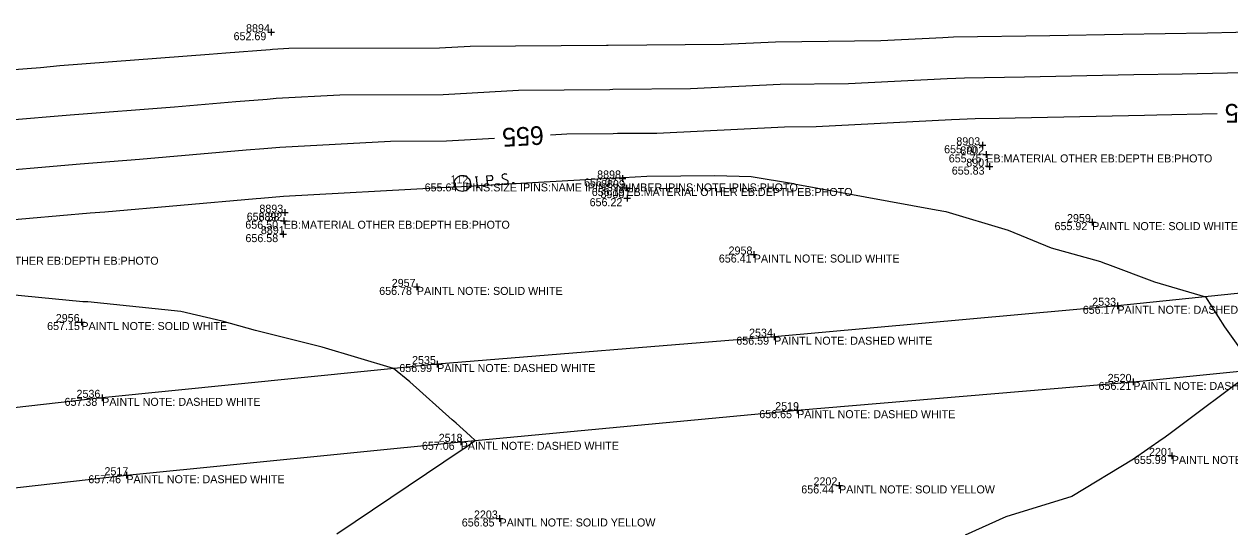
# Model space of a CAD drawing. Extents: x 2129350 to 2137777, y 657588 to 659885.
# Drawn here: x 2137245.4 to 2137426.1, y 659702.9 to 659778.3 of the extents above; entities that cross this region are included whole.
import ezdxf

# ---------------------------------------------------------------- set-up
doc = ezdxf.new("R2010")
doc.units = 0
for name, color, linetype in [('DT_X_Contour_Major', 7, 'Continuous'), ('DT_X_Contour_Minor', 7, 'Continuous'), ('PV_X_COP', 7, 'Continuous'), ('SV_P_Mon_Cells_Set', 7, 'Continuous'), ('SV_X_Shot_Marker', 7, 'Continuous'), ('SV_X_Text_Comment', 7, 'Continuous'), ('SV_X_Text_Elevation', 7, 'Continuous'), ('SV_X_Text_Name', 7, 'Continuous')]:
    doc.layers.add(name, color=color, linetype=linetype)

msp = doc.modelspace()

# ---------------------------------------------------------------- linework, layer by layer
at = {"layer": 'DT_X_Contour_Major'}
for points in [[(2137324.24, 659761.73), (2137326.69, 659761.87), (2137333.64, 659761.92), (2137334.32, 659761.96), (2137340.21, 659762), (2137359.35, 659762.94), (2137364.09, 659762.99), (2137384.38, 659764.01), (2137387.92, 659764.18), (2137391.49, 659764.23), (2137413.31, 659764.69), (2137415.16, 659764.72), (2137424.17, 659764.91)], [(2137216.09, 659754.8), (2137224.15, 659755.07), (2137225.87, 659755.2), (2137228.86, 659755.29), (2137237.58, 659755.96), (2137253.75, 659757.38), (2137262.66, 659758.06), (2137278.63, 659759.46), (2137281.29, 659759.66), (2137283.68, 659759.87), (2137300.27, 659760.8), (2137308.67, 659760.82), (2137315.85, 659761.24)]]:
    msp.add_lwpolyline(points, dxfattribs=at)
at = {"layer": 'DT_X_Contour_Minor'}
for points in [[(2137225.85, 659770.17), (2137247.83, 659771.85), (2137250.71, 659772.11), (2137273.09, 659773.81), (2137275.57, 659774.03), (2137282.24, 659774.54), (2137282.59, 659774.57), (2137285.04, 659774.71), (2137307.63, 659774.77), (2137312.21, 659775.04), (2137332.66, 659775.19), (2137332.89, 659775.2), (2137350.26, 659775.33), (2137357.97, 659775.7), (2137373.78, 659775.87), (2137383.05, 659776.34), (2137384.66, 659776.42), (2137399.12, 659776.62), (2137410.07, 659776.85), (2137422.76, 659777.03), (2137435.47, 659777.31)], [(2137242.7, 659763.91), (2137252.23, 659764.74), (2137267.88, 659765.94), (2137277.1, 659766.75), (2137281.77, 659767.1), (2137283.13, 659767.22), (2137292.66, 659767.75), (2137308.15, 659767.8), (2137319.45, 659768.45), (2137333.15, 659768.55), (2137333.6, 659768.58), (2137345.23, 659768.67), (2137358.66, 659769.32), (2137368.93, 659769.43), (2137383.71, 659770.17), (2137386.29, 659770.3), (2137395.31, 659770.43), (2137411.69, 659770.77), (2137418.96, 659770.88), (2137437.09, 659771.27)], [(2137232.45, 659748.01), (2137255.26, 659750.01), (2137257.45, 659750.18), (2137280.15, 659752.17), (2137280.82, 659752.22), (2137284.22, 659752.52), (2137307.88, 659753.84), (2137309.18, 659753.85), (2137333.93, 659755.29), (2137334.13, 659755.29), (2137335.03, 659755.34), (2137335.18, 659755.34), (2137338.68, 659755.51), (2137348.87, 659755.64), (2137354.32, 659755.49), (2137360.69, 659754.41), (2137360.76, 659754.4), (2137382.08, 659750.48), (2137383.53, 659750.21), (2137392.85, 659747.42), (2137399.33, 659744.78), (2137406.71, 659742.7), (2137407.3, 659742.49), (2137407.76, 659742.34), (2137414.8, 659739.67), (2137422.42, 659737.44), (2137425.3, 659732.93), (2137429.86, 659726.48), (2137416.92, 659716.76), (2137416.04, 659716.12), (2137415.94, 659716.06), (2137411.65, 659713.05), (2137402.38, 659707.47), (2137392.49, 659704.42), (2137386.42, 659701.69)], [(2137292.24, 659701.87), (2137311.03, 659714.51), (2137311.28, 659714.69), (2137311.36, 659714.74), (2137312.97, 659715.87), (2137312.22, 659716.56), (2137310.11, 659718.46), (2137309.76, 659718.77), (2137309.52, 659718.99), (2137303.16, 659724.65), (2137300.72, 659726.68), (2137290.03, 659729.86), (2137280.02, 659732.39), (2137275.02, 659733.77), (2137268.85, 659735.21), (2137254.89, 659736.66), (2137254.15, 659736.69), (2137240.82, 659737.99)]]:
    msp.add_lwpolyline(points, dxfattribs=at)
at = {"layer": 'PV_X_COP'}
for points in [[(2137712.68, 659760.75), (2137665.43, 659757.61), (2137611.44, 659753.74), (2137559.7, 659749.31), (2137509.77, 659745.39), (2137459.75, 659741.28), (2137409.23, 659736.08), (2137357.78, 659731.44), (2137307.27, 659727.34), (2137257.06, 659722.27), (2137206.89, 659716.59)], [(2137209.87, 659704.9), (2137260.68, 659710.66), (2137310.79, 659715.67), (2137361.23, 659720.42), (2137411.62, 659724.66), (2137462.63, 659729.76), (2137513.14, 659734.36), (2137563.54, 659738.21), (2137614.64, 659742.22), (2137665.11, 659746.05), (2137716.21, 659749.54)]]:
    msp.add_lwpolyline(points, dxfattribs=at)
at = {"layer": 'SV_P_Mon_Cells_Set'}
for points in [[(2137312.98, 659755.44), (2137313.33, 659755.47)], [(2137313.31, 659753.86), (2137313.15, 659755.45)], [(2137314.24, 659754.17), (2137314.29, 659754.17), (2137314.33, 659754.15), (2137314.37, 659754.1), (2137314.37, 659754.04), (2137314.35, 659753.99), (2137314.32, 659753.96), (2137314.26, 659753.95), (2137314.23, 659753.97), (2137314.19, 659754.02), (2137314.18, 659754.08), (2137314.21, 659754.14), (2137314.24, 659754.17)], [(2137314.86, 659754.01), (2137314.71, 659755.6), (2137315.24, 659755.65), (2137315.29, 659755.65), (2137315.37, 659755.63), (2137315.41, 659755.61), (2137315.44, 659755.59), (2137315.49, 659755.53), (2137315.53, 659755.47), (2137315.56, 659755.37), (2137315.58, 659755.22), (2137315.57, 659755.17), (2137315.56, 659755.09), (2137315.52, 659755), (2137315.48, 659754.96), (2137315.45, 659754.93), (2137315.4, 659754.9), (2137315.31, 659754.88), (2137314.79, 659754.83)], [(2137316.48, 659754.38), (2137316.53, 659754.39), (2137316.57, 659754.37), (2137316.61, 659754.32), (2137316.61, 659754.26), (2137316.58, 659754.2), (2137316.55, 659754.17), (2137316.5, 659754.17), (2137316.46, 659754.19), (2137316.43, 659754.24), (2137316.42, 659754.3), (2137316.45, 659754.35), (2137316.48, 659754.38)], [(2137317.72, 659755.78), (2137317.69, 659755.8), (2137317.66, 659755.82), (2137317.55, 659755.85), (2137317.43, 659755.87), (2137317.34, 659755.86), (2137317.31, 659755.85), (2137317.17, 659755.8), (2137317.06, 659755.72), (2137316.99, 659755.61), (2137316.98, 659755.51), (2137316.99, 659755.43), (2137317.02, 659755.33), (2137317.11, 659755.25), (2137317.75, 659754.94), (2137317.81, 659754.89), (2137317.84, 659754.84), (2137317.87, 659754.77), (2137317.88, 659754.69), (2137317.87, 659754.62), (2137317.87, 659754.57), (2137317.85, 659754.5), (2137317.83, 659754.45), (2137317.82, 659754.41), (2137317.79, 659754.37), (2137317.76, 659754.34), (2137317.71, 659754.31), (2137317.68, 659754.3), (2137317.58, 659754.27), (2137317.43, 659754.26), (2137317.33, 659754.27), (2137317.18, 659754.35), (2137317.08, 659754.41)], [(2137318.65, 659754.59), (2137318.71, 659754.6), (2137318.74, 659754.57), (2137318.78, 659754.53), (2137318.78, 659754.46), (2137318.76, 659754.41), (2137318.73, 659754.38), (2137318.67, 659754.38), (2137318.64, 659754.4), (2137318.6, 659754.45), (2137318.59, 659754.51), (2137318.62, 659754.56), (2137318.65, 659754.59)], [(2137313.13, 659753.84), (2137313.48, 659753.88)]]:
    msp.add_lwpolyline(points, dxfattribs=at)
msp.add_circle((2137311.04, 659754.44), 1.2, dxfattribs=at)
at = {"layer": 'SV_X_Shot_Marker'}
for p, q in [((2137281.9, 659777.12), (2137282.9, 659777.12)), ((2137282.4, 659777.62), (2137282.4, 659776.62)), ((2137282.4, 659777.12), (2137282.4, 659777.12)), ((2137388.49, 659760.16), (2137389.49, 659760.16)), ((2137388.99, 659760.66), (2137388.99, 659759.66)), ((2137388.99, 659760.16), (2137388.99, 659760.16)), ((2137389.08, 659758.79), (2137390.08, 659758.79)), ((2137389.58, 659759.29), (2137389.58, 659758.29)), ((2137389.58, 659758.79), (2137389.58, 659758.79)), ((2137389.55, 659756.96), (2137390.55, 659756.96)), ((2137390.05, 659757.46), (2137390.05, 659756.46)), ((2137390.05, 659756.96), (2137390.05, 659756.96)), ((2137334.55, 659755.18), (2137335.55, 659755.18)), ((2137335.05, 659755.68), (2137335.05, 659754.68)), ((2137335.05, 659755.18), (2137335.05, 659755.18)), ((2137335.64, 659754.25), (2137335.64, 659753.25)), ((2137335.14, 659753.75), (2137336.14, 659753.75)), ((2137335.64, 659753.75), (2137335.64, 659753.75)), ((2137335.75, 659752.72), (2137335.75, 659751.72)), ((2137284.41, 659750.55), (2137284.41, 659749.55)), ((2137335.25, 659752.22), (2137336.25, 659752.22)), ((2137335.75, 659752.22), (2137335.75, 659752.22)), ((2137283.77, 659748.84), (2137284.77, 659748.84)), ((2137283.91, 659750.05), (2137284.91, 659750.05)), ((2137284.27, 659749.34), (2137284.27, 659748.34)), ((2137284.27, 659748.84), (2137284.27, 659748.84)), ((2137284.41, 659750.05), (2137284.41, 659750.05)), ((2137405.46, 659749.13), (2137405.46, 659748.13)), ((2137284.19, 659747.33), (2137284.19, 659746.33)), ((2137404.96, 659748.63), (2137405.96, 659748.63)), ((2137405.46, 659748.63), (2137405.46, 659748.63)), ((2137283.69, 659746.83), (2137284.69, 659746.83)), ((2137284.19, 659746.83), (2137284.19, 659746.83)), ((2137354.23, 659743.77), (2137355.23, 659743.77)), ((2137354.73, 659744.27), (2137354.73, 659743.27)), ((2137354.73, 659743.77), (2137354.73, 659743.77)), ((2137303.73, 659738.91), (2137304.73, 659738.91)), ((2137304.23, 659739.41), (2137304.23, 659738.41)), ((2137304.23, 659738.91), (2137304.23, 659738.91)), ((2137408.73, 659736.08), (2137409.73, 659736.08)), ((2137409.23, 659736.58), (2137409.23, 659735.58)), ((2137409.23, 659736.08), (2137409.23, 659736.08)), ((2137253.44, 659733.64), (2137254.44, 659733.64)), ((2137253.94, 659734.14), (2137253.94, 659733.14)), ((2137253.94, 659733.64), (2137253.94, 659733.64)), ((2137357.28, 659731.44), (2137358.28, 659731.44)), ((2137357.78, 659731.94), (2137357.78, 659730.94)), ((2137357.78, 659731.44), (2137357.78, 659731.44)), ((2137306.77, 659727.34), (2137307.77, 659727.34)), ((2137307.27, 659727.84), (2137307.27, 659726.84)), ((2137307.27, 659727.34), (2137307.27, 659727.34)), ((2137411.12, 659724.66), (2137412.12, 659724.66)), ((2137411.62, 659725.16), (2137411.62, 659724.16)), ((2137411.62, 659724.66), (2137411.62, 659724.66)), ((2137256.56, 659722.27), (2137257.56, 659722.27)), ((2137257.06, 659722.77), (2137257.06, 659721.77)), ((2137257.06, 659722.27), (2137257.06, 659722.27)), ((2137360.73, 659720.42), (2137361.73, 659720.42)), ((2137361.23, 659720.92), (2137361.23, 659719.92)), ((2137361.23, 659720.42), (2137361.23, 659720.42)), ((2137310.29, 659715.67), (2137311.29, 659715.67)), ((2137310.79, 659716.17), (2137310.79, 659715.17)), ((2137310.79, 659715.67), (2137310.79, 659715.67)), ((2137416.88, 659713.56), (2137417.88, 659713.56)), ((2137417.38, 659714.06), (2137417.38, 659713.06)), ((2137417.38, 659713.56), (2137417.38, 659713.56)), ((2137260.68, 659711.16), (2137260.68, 659710.16)), ((2137260.18, 659710.66), (2137261.18, 659710.66)), ((2137260.68, 659710.66), (2137260.68, 659710.66)), ((2137367.01, 659709.14), (2137368.01, 659709.14)), ((2137367.51, 659709.64), (2137367.51, 659708.64)), ((2137367.51, 659709.14), (2137367.51, 659709.14)), ((2137316.12, 659704.17), (2137317.12, 659704.17)), ((2137316.62, 659704.67), (2137316.62, 659703.67)), ((2137316.62, 659704.17), (2137316.62, 659704.17))]:
    msp.add_line(p, q, dxfattribs=at)

# ---------------------------------------------------------------- texts
at = {"layer": 'DT_X_Contour_Major'}
for rotation, p in [(181.2324, (2137431.55, 659766.47)), (183.3288, (2137323.17, 659763.07))]:
    msp.add_text('655', height=2.8, rotation=rotation, dxfattribs=at).set_placement(p)
at = {"layer": 'SV_X_Text_Comment'}
for s, p in [('EB:MATERIAL OTHER EB:DEPTH EB:PHOTO', (2137389.58, 659757.59)), ('IPINS:SIZE IPINS:NAME IPINS:NUMBER IPINS:NOTE IPINS:PHOTO', (2137311.04, 659753.24)), ('EB:MATERIAL OTHER EB:DEPTH EB:PHOTO', (2137335.64, 659752.55)), ('EB:MATERIAL OTHER EB:DEPTH EB:PHOTO', (2137284.27, 659747.64)), ('PAINTL NOTE: SOLID WHITE', (2137405.46, 659747.43)), ('EB:MATERIAL OTHER EB:DEPTH EB:PHOTO', (2137231.63, 659742.24)), ('PAINTL NOTE: SOLID WHITE', (2137354.73, 659742.57)), ('PAINTL NOTE: SOLID WHITE', (2137304.23, 659737.71)), ('PAINTL NOTE: DASHED WHITE', (2137409.23, 659734.88)), ('PAINTL NOTE: SOLID WHITE', (2137253.94, 659732.44)), ('PAINTL NOTE: DASHED WHITE', (2137357.78, 659730.24)), ('PAINTL NOTE: DASHED WHITE', (2137307.27, 659726.14)), ('PAINTL NOTE: DASHED WHITE', (2137411.62, 659723.46)), ('PAINTL NOTE: DASHED WHITE', (2137257.06, 659721.07)), ('PAINTL NOTE: DASHED WHITE', (2137361.23, 659719.22)), ('PAINTL NOTE: DASHED WHITE', (2137310.79, 659714.47)), ('PAINTL NOTE: SOLID YELLOW', (2137417.38, 659712.36)), ('PAINTL NOTE: DASHED WHITE', (2137260.68, 659709.46)), ('PAINTL NOTE: SOLID YELLOW', (2137367.51, 659707.93)), ('PAINTL NOTE: SOLID YELLOW', (2137316.62, 659702.97))]:
    msp.add_text(s, height=1.2, dxfattribs=at).set_placement(p)
at = {"layer": 'SV_X_Text_Elevation'}
for s, p in [('652.69', (2137276.75, 659775.92)), ('655.70', (2137383.26, 659758.96)), ('655.75', (2137383.96, 659757.59)), ('655.83', (2137384.41, 659755.76)), ('655.64', (2137305.39, 659753.24)), ('656.07', (2137329.28, 659753.98)), ('656.19', (2137330.44, 659752.55)), ('656.22', (2137330.12, 659751.02)), ('656.50', (2137278.51, 659747.64)), ('656.38', (2137278.72, 659748.85)), ('655.92', (2137399.81, 659747.43)), ('656.58', (2137278.53, 659745.63)), ('656.41', (2137349.49, 659742.57)), ('656.78', (2137298.58, 659737.71)), ('656.17', (2137404.04, 659734.88)), ('657.15', (2137248.8, 659732.44)), ('656.59', (2137352.11, 659730.24)), ('656.99', (2137301.59, 659726.14)), ('656.21', (2137406.41, 659723.46)), ('657.38', (2137251.41, 659721.07)), ('656.65', (2137355.55, 659719.22)), ('657.06', (2137304.98, 659714.47)), ('655.99', (2137411.71, 659712.36)), ('657.46', (2137254.97, 659709.46)), ('656.44', (2137361.85, 659707.93)), ('656.85', (2137310.96, 659702.97))]:
    msp.add_text(s, height=1.2, dxfattribs=at).set_placement(p)
at = {"layer": 'SV_X_Text_Name'}
for s, p in [('8894', (2137278.62, 659777.12)), ('8903', (2137385.09, 659760.16)), ('8902', (2137385.69, 659758.79)), ('8901', (2137386.58, 659756.96)), ('8898', (2137331.25, 659755.18)), ('112', (2137309.27, 659754.44)), ('8899', (2137331.84, 659753.75)), ('8900', (2137331.75, 659752.22)), ('8893', (2137280.62, 659750.05)), ('8892', (2137280.49, 659748.84)), ('2959', (2137401.68, 659748.63)), ('8891', (2137280.84, 659746.83)), ('2958', (2137350.95, 659743.77)), ('2957', (2137300.46, 659738.91)), ('2533', (2137405.46, 659736.08)), ('2956', (2137250.1, 659733.64)), ('2534', (2137354.02, 659731.44)), ('2535', (2137303.5, 659727.34)), ('2520', (2137407.78, 659724.66)), ('2536', (2137253.21, 659722.27)), ('2519', (2137357.94, 659720.42)), ('2518', (2137307.5, 659715.67)), ('2201', (2137413.97, 659713.56)), ('2517', (2137257.4, 659710.66)), ('2202', (2137363.68, 659709.14)), ('2203', (2137312.78, 659704.17))]:
    msp.add_text(s, height=1.2, dxfattribs=at).set_placement(p)

doc.saveas('drawing.dxf')
